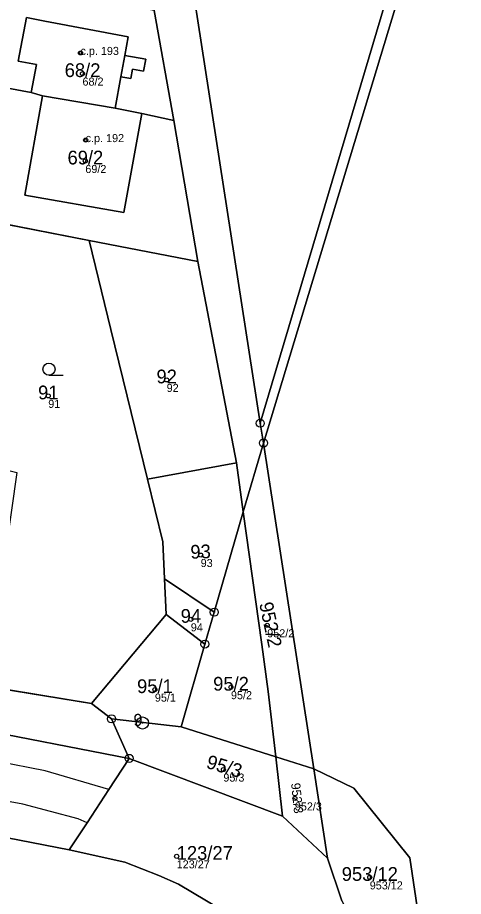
# Model space of a CAD drawing. Extents: x -603967 to -594699, y -1179315 to -1165625.
# Drawn here: x -597214.6 to -597159.4, y -1172835.4 to -1172726.5 of the extents above; entities that cross this region are included whole.
import ezdxf

# ---------------------------------------------------------------- set-up
doc = ezdxf.new("R2010")
doc.units = 0
for name, color, linetype in [('Definiční body', 7, 'Continuous'), ('Hranice parcel', 7, 'Continuous'), ('Parcelní čísla', 7, 'Continuous'), ('Polygon budovy', 7, 'Continuous'), ('Polygon parcely', 7, 'Continuous'), ('Vnitřní kresba', 7, 'Continuous'), ('Značky bodu BP', 7, 'Continuous'), ('Značky budov', 7, 'Continuous'), ('Značky kultur', 7, 'Continuous')]:
    doc.layers.add(name, color=color, linetype=linetype)

msp = doc.modelspace()

# ---------------------------------------------------------------- linework, layer by layer
at = {"layer": 'Definiční body'}
for centre in [(-597206.84, -1172730.89994), (-597206.59, -1172733.45994), (-597206.2, -1172741.69994), (-597206.24, -1172744.28994), (-597196.17, -1172771.41994), (-597210.83, -1172773.39994), (-597191.96, -1172793.11994), (-597193.18, -1172801.08994), (-597183.72, -1172801.82994), (-597188.21, -1172809.49994), (-597197.63, -1172809.79994), (-597189.15, -1172819.70994), (-597180.3, -1172823.27994), (-597194.93, -1172830.45994), (-597171.03, -1172833.06994)]:
    msp.add_circle(centre, 0.25, dxfattribs=at)
at = {"layer": 'Hranice parcel'}
for p, q in [((-597184.59, -1172776.79), (-597152.68, -1172669.43)), ((-597151.89, -1172672.35), (-597184.18, -1172779.24)), ((-597197.72, -1172725.66), (-597195.27, -1172739.28)), ((-597248.06, -1172729.27), (-597212.95, -1172735.81)), ((-597212.95, -1172735.81), (-597211.53, -1172736.21)), ((-597211.53, -1172736.21), (-597202.54, -1172737.74)), ((-597202.54, -1172737.74), (-597199.23, -1172738.42)), ((-597199.23, -1172738.42), (-597195.27, -1172739.28)), ((-597195.27, -1172739.28), (-597192.33, -1172756.74)), ((-597205.77, -1172754.14), (-597217.43, -1172751.86)), ((-597205.77, -1172754.14), (-597192.33, -1172756.74)), ((-597192.33, -1172756.74), (-597187.54, -1172781.71)), ((-597184.18, -1172779.24), (-597184.59, -1172776.79)), ((-597186.69, -1172787.77), (-597184.18, -1172779.24)), ((-597177.97, -1172819.62), (-597184.18, -1172779.24)), ((-597187.54, -1172781.71), (-597198.54, -1172783.71)), ((-597187.54, -1172781.71), (-597186.69, -1172787.77)), ((-597186.69, -1172787.77), (-597190.28, -1172800.2)), ((-597196.24, -1172800.51), (-597196.44, -1172796.07)), ((-597196.44, -1172796.07), (-597190.28, -1172800.2)), ((-597205.49, -1172811.52), (-597196.24, -1172800.51)), ((-597196.24, -1172800.51), (-597191.44, -1172804.16)), ((-597190.28, -1172800.2), (-597191.44, -1172804.16)), ((-597191.44, -1172804.16), (-597194.36, -1172814.39)), ((-597218.8, -1172809.34), (-597205.49, -1172811.52)), ((-597182.66, -1172818.14), (-597183.59, -1172810.04)), ((-597203, -1172813.42), (-597205.49, -1172811.52)), ((-597200.82, -1172818.32), (-597203, -1172813.42)), ((-597194.36, -1172814.39), (-597203, -1172813.42)), ((-597194.36, -1172814.39), (-597182.66, -1172818.14)), ((-597200.82, -1172818.32), (-597181.81, -1172825.48)), ((-597182.66, -1172818.14), (-597181.81, -1172825.48)), ((-597182.66, -1172818.14), (-597177.97, -1172819.62)), ((-597176.26, -1172830.67), (-597177.97, -1172819.62)), ((-597181.81, -1172825.48), (-597176.26, -1172830.67))]:
    msp.add_line(p, q, dxfattribs=at)
for points in [[(-597429.92, -1172665.33), (-597433, -1172697.73), (-597435.52, -1172726.03), (-597437.51, -1172756.08), (-597436.99, -1172763.55), (-597434.83, -1172767.52), (-597433.83, -1172770.44), (-597431.15, -1172771.68), (-597427, -1172773.05), (-597420.11, -1172775.61), (-597200.82, -1172818.32)], [(-597184.59, -1172776.79), (-597200.39, -1172674.62), (-597200.46, -1172670.98)], [(-597212.95, -1172735.81), (-597212.29, -1172732.33), (-597214.55, -1172731.9), (-597213.52, -1172726.52), (-597211.27, -1172726.95), (-597200.93, -1172728.92), (-597201.34, -1172731.22), (-597198.76, -1172731.68), (-597199.02, -1172733.14), (-597200.38, -1172732.9), (-597200.59, -1172734.07), (-597201.85, -1172733.85), (-597202.54, -1172737.74)], [(-597199.23, -1172738.42), (-597201.46, -1172750.69), (-597213.72, -1172748.51), (-597211.53, -1172736.21)], [(-597198.54, -1172783.71), (-597203.07, -1172765.19), (-597205.77, -1172754.14)], [(-597196.44, -1172796.07), (-597196.64, -1172791.49), (-597198.54, -1172783.71)], [(-597418.94, -1172788.61), (-597328.95, -1172806.15), (-597208.24, -1172829.67)], [(-597183.59, -1172810.04), (-597184.4, -1172804.19), (-597186.69, -1172787.77)], [(-597208.24, -1172829.67), (-597206.03, -1172826.29), (-597203.33, -1172822.16), (-597200.82, -1172818.32)], [(-597177.97, -1172819.62), (-597173.01, -1172822.02), (-597166.05, -1172830.63), (-597161.11, -1172863.97)], [(-597179.32, -1172849.75), (-597181.32, -1172845.31), (-597183.41, -1172842.7), (-597185.19, -1172840.75), (-597189.51, -1172836.99), (-597194.72, -1172833.89), (-597197.14, -1172832.82), (-597201.33, -1172831.19), (-597208.24, -1172829.67)], [(-597176.26, -1172830.67), (-597174.48, -1172835.97), (-597169.34, -1172845.25)]]:
    msp.add_lwpolyline(points, dxfattribs=at)
at = {"layer": 'Polygon budovy'}
for points in [[(-597214.55, -1172731.9), (-597212.29, -1172732.33), (-597212.95, -1172735.81), (-597211.53, -1172736.21), (-597202.54, -1172737.74), (-597201.85, -1172733.85), (-597201.34, -1172731.22), (-597200.93, -1172728.92), (-597211.27, -1172726.95), (-597213.52, -1172726.52)], [(-597211.53, -1172736.21), (-597213.72, -1172748.51), (-597201.46, -1172750.69), (-597199.23, -1172738.42), (-597202.54, -1172737.74)]]:
    msp.add_lwpolyline(points, close=True, dxfattribs=at)
at = {"layer": 'Polygon parcely'}
for points in [[(-597200.39, -1172674.62), (-597200.46, -1172670.98), (-597212.52, -1172586.36), (-597214.45, -1172590.49), (-597216.82, -1172590.41), (-597215.81, -1172593.92), (-597212.67, -1172616.94), (-597209.4, -1172640.92), (-597205.28, -1172671.19), (-597204.91, -1172674.99), (-597204.13, -1172680.6), (-597201.71, -1172697.9), (-597199.52, -1172712.29), (-597197.72, -1172725.66), (-597195.27, -1172739.28), (-597192.33, -1172756.74), (-597187.54, -1172781.71), (-597186.69, -1172787.77), (-597184.18, -1172779.24), (-597184.59, -1172776.79)], [(-597144.25, -1172641.45), (-597152.68, -1172669.43), (-597184.59, -1172776.79), (-597184.18, -1172779.24), (-597151.89, -1172672.35), (-597150.95, -1172669.23), (-597127.98, -1172593.36), (-597129.63, -1172592.38), (-597130.13, -1172593.91), (-597137.2, -1172617.74)], [(-597184.59, -1172776.79), (-597152.68, -1172669.43), (-597197.06, -1172670.81), (-597200.46, -1172670.98), (-597200.39, -1172674.62)], [(-597161.11, -1172863.97), (-597157.76, -1172871.57), (-597097.09, -1172668.97), (-597151.89, -1172672.35), (-597184.18, -1172779.24), (-597177.97, -1172819.62), (-597173.01, -1172822.02), (-597166.05, -1172830.63)], [(-597212.95, -1172735.81), (-597212.29, -1172732.33), (-597214.55, -1172731.9), (-597213.52, -1172726.52), (-597211.27, -1172726.95), (-597200.93, -1172728.92), (-597201.34, -1172731.22), (-597198.76, -1172731.68), (-597199.02, -1172733.14), (-597200.38, -1172732.9), (-597200.59, -1172734.07), (-597201.85, -1172733.85), (-597202.54, -1172737.74), (-597199.23, -1172738.42), (-597195.27, -1172739.28), (-597197.72, -1172725.66), (-597247.13, -1172716.7), (-597248.06, -1172729.27)], [(-597211.53, -1172736.21), (-597202.54, -1172737.74), (-597201.85, -1172733.85), (-597200.59, -1172734.07), (-597200.38, -1172732.9), (-597199.02, -1172733.14), (-597198.76, -1172731.68), (-597201.34, -1172731.22), (-597200.93, -1172728.92), (-597211.27, -1172726.95), (-597213.52, -1172726.52), (-597214.55, -1172731.9), (-597212.29, -1172732.33), (-597212.95, -1172735.81)], [(-597213.72, -1172748.51), (-597211.53, -1172736.21), (-597212.95, -1172735.81), (-597248.06, -1172729.27), (-597249.28, -1172745.62), (-597242.81, -1172746.89), (-597231.05, -1172749.19), (-597228.99, -1172749.59), (-597217.43, -1172751.86), (-597205.77, -1172754.14), (-597192.33, -1172756.74), (-597195.27, -1172739.28), (-597199.23, -1172738.42), (-597201.46, -1172750.69)], [(-597199.23, -1172738.42), (-597202.54, -1172737.74), (-597211.53, -1172736.21), (-597213.72, -1172748.51), (-597201.46, -1172750.69)], [(-597196.64, -1172791.49), (-597198.54, -1172783.71), (-597203.07, -1172765.19), (-597205.77, -1172754.14), (-597217.43, -1172751.86), (-597221.66, -1172781.18), (-597214.7, -1172782.91), (-597216.75, -1172797.2), (-597216.95, -1172798.38), (-597217.96, -1172804.38), (-597218.8, -1172809.34), (-597205.49, -1172811.52), (-597196.24, -1172800.51), (-597196.44, -1172796.07)], [(-597205.77, -1172754.14), (-597203.07, -1172765.19), (-597198.54, -1172783.71), (-597187.54, -1172781.71), (-597192.33, -1172756.74)], [(-597184.18, -1172779.24), (-597186.69, -1172787.77), (-597184.4, -1172804.19), (-597183.59, -1172810.04), (-597182.66, -1172818.14), (-597177.97, -1172819.62)], [(-597190.28, -1172800.2), (-597186.69, -1172787.77), (-597187.54, -1172781.71), (-597198.54, -1172783.71), (-597196.64, -1172791.49), (-597196.44, -1172796.07)], [(-597183.59, -1172810.04), (-597184.4, -1172804.19), (-597186.69, -1172787.77), (-597190.28, -1172800.2), (-597191.44, -1172804.16), (-597194.36, -1172814.39), (-597182.66, -1172818.14)], [(-597191.44, -1172804.16), (-597190.28, -1172800.2), (-597196.44, -1172796.07), (-597196.24, -1172800.51)], [(-597196.24, -1172800.51), (-597205.49, -1172811.52), (-597203, -1172813.42), (-597194.36, -1172814.39), (-597191.44, -1172804.16)], [(-597203, -1172813.42), (-597200.82, -1172818.32), (-597181.81, -1172825.48), (-597182.66, -1172818.14), (-597194.36, -1172814.39)], [(-597181.81, -1172825.48), (-597176.26, -1172830.67), (-597177.97, -1172819.62), (-597182.66, -1172818.14)], [(-597169.34, -1172845.25), (-597161.11, -1172863.97), (-597166.05, -1172830.63), (-597173.01, -1172822.02), (-597177.97, -1172819.62), (-597176.26, -1172830.67), (-597174.48, -1172835.97)]]:
    msp.add_lwpolyline(points, close=True, dxfattribs=at)
for points in [[(-597328.95, -1172806.15), (-597208.24, -1172829.67), (-597206.03, -1172826.29), (-597203.33, -1172822.16), (-597200.82, -1172818.32), (-597420.11, -1172775.61)], [(-597420.11, -1172775.61), (-597200.82, -1172818.32), (-597203, -1172813.42), (-597205.49, -1172811.52), (-597218.8, -1172809.34), (-597225.98, -1172808.17), (-597238.45, -1172806.13), (-597251.76, -1172803.96), (-597266.53, -1172801.55), (-597281.32, -1172798.7), (-597296.07, -1172795.86)], [(-597294.35, -1172837.92), (-597274.62, -1172842.36), (-597267.66, -1172844.55), (-597259.79, -1172846.5), (-597252.32, -1172851.82), (-597230.86, -1172867.28), (-597207.44, -1172874.73), (-597169.88, -1172871.17), (-597179.32, -1172849.75), (-597181.32, -1172845.31), (-597183.41, -1172842.7), (-597185.19, -1172840.75), (-597189.51, -1172836.99), (-597194.72, -1172833.89), (-597197.14, -1172832.82), (-597201.33, -1172831.19), (-597208.24, -1172829.67), (-597328.95, -1172806.15)], [(-597174.48, -1172835.97), (-597176.26, -1172830.67), (-597181.81, -1172825.48), (-597200.82, -1172818.32), (-597203.33, -1172822.16), (-597206.03, -1172826.29), (-597208.24, -1172829.67), (-597201.33, -1172831.19), (-597197.14, -1172832.82), (-597194.72, -1172833.89), (-597189.51, -1172836.99)]]:
    msp.add_lwpolyline(points, dxfattribs=at)
at = {"layer": 'Vnitřní kresba'}
for p, q in [((-597201.34, -1172731.22), (-597201.85, -1172733.85)), ((-597211.22, -1172819.86), (-597421.61, -1172779.1)), ((-597213.99, -1172824), (-597423.69, -1172783.85)), ((-597203.33, -1172822.16), (-597211.22, -1172819.86)), ((-597207.11, -1172825.83), (-597213.99, -1172824)), ((-597206.03, -1172826.29), (-597207.11, -1172825.83))]:
    msp.add_line(p, q, dxfattribs=at)
at = {"layer": 'Značky bodu BP'}
for centre, radius in [((-597184.59, -1172776.78988), 0.5), ((-597184.59, -1172776.78988), 0.0303), ((-597184.18, -1172779.23988), 0.5), ((-597184.18, -1172779.23988), 0.0303), ((-597190.28, -1172800.19988), 0.5), ((-597190.28, -1172800.19988), 0.0303), ((-597191.44, -1172804.15988), 0.5), ((-597191.44, -1172804.15988), 0.0303), ((-597203, -1172813.41988), 0.5), ((-597203, -1172813.41988), 0.0303), ((-597199.17, -1172813.92982), 0.75), ((-597199.17, -1172813.92982), 0.03), ((-597200.82, -1172818.31988), 0.5), ((-597200.82, -1172818.31988), 0.0303)]:
    msp.add_circle(centre, radius, dxfattribs=at)
at = {"layer": 'Značky budov'}
for centre in [(-597206.8468, -1172730.89916), (-597206.2068, -1172741.69916)]:
    msp.add_circle(centre, 0.175, dxfattribs=at)
at = {"layer": 'Značky kultur'}
msp.add_line((-597210.743, -1172770.83), (-597208.993, -1172770.83), dxfattribs=at)
msp.add_circle((-597210.74286, -1172770.07981), 0.75, dxfattribs=at)

# ---------------------------------------------------------------- texts
at = {"layer": 'Definiční body'}
for s, p in [('c.p. 193', (-597206.84, -1172731.15)), ('68/2', (-597206.59, -1172734.949)), ('c.p. 192', (-597206.2, -1172741.95)), ('69/2', (-597206.24, -1172745.779)), ('92', (-597196.17, -1172772.909)), ('91', (-597210.83, -1172774.889)), ('93', (-597191.96, -1172794.609)), ('94', (-597193.18, -1172802.579)), ('952/2', (-597183.72, -1172803.319)), ('95/1', (-597197.63, -1172811.289)), ('95/2', (-597188.21, -1172810.989)), ('95/3', (-597189.15, -1172821.199)), ('952/3', (-597180.3, -1172824.769)), ('123/27', (-597194.93, -1172831.949)), ('953/12', (-597171.03, -1172834.559))]:
    msp.add_text(s, height=0.999996, dxfattribs=at).set_placement(p)
at = {"layer": 'Parcelní čísla'}
for s, p in [('68/2', (-597208.795, -1172733.885)), ('69/2', (-597208.445, -1172744.715)), ('92', (-597197.43, -1172771.845)), ('91', (-597212.09, -1172773.825)), ('94', (-597194.44, -1172801.515)), ('95/2', (-597190.415, -1172809.925)), ('95/1', (-597199.835, -1172810.225)), ('123/27', (-597194.93, -1172830.885)), ('953/12', (-597174.496, -1172833.495))]:
    msp.add_text(s, height=1.699998, dxfattribs=at).set_placement(p)
for s, height, rotation, p in [('93', 1.699998, 2, (-597193.205, -1172793.588)), ('952/2', 1.699998, 282, (-597184.725, -1172799.144)), ('95/3', 1.699998, 343, (-597191.383, -1172819.471)), ('952/3', 1.14, 275.9999972, (-597180.782, -1172821.418))]:
    msp.add_text(s, height=height, rotation=rotation, dxfattribs=at).set_placement(p)
at = {"layer": 'Značky bodu BP'}
msp.add_text('9', height=1.5, dxfattribs=at).set_placement((-597200.282, -1172814.305))

doc.saveas('drawing.dxf')
